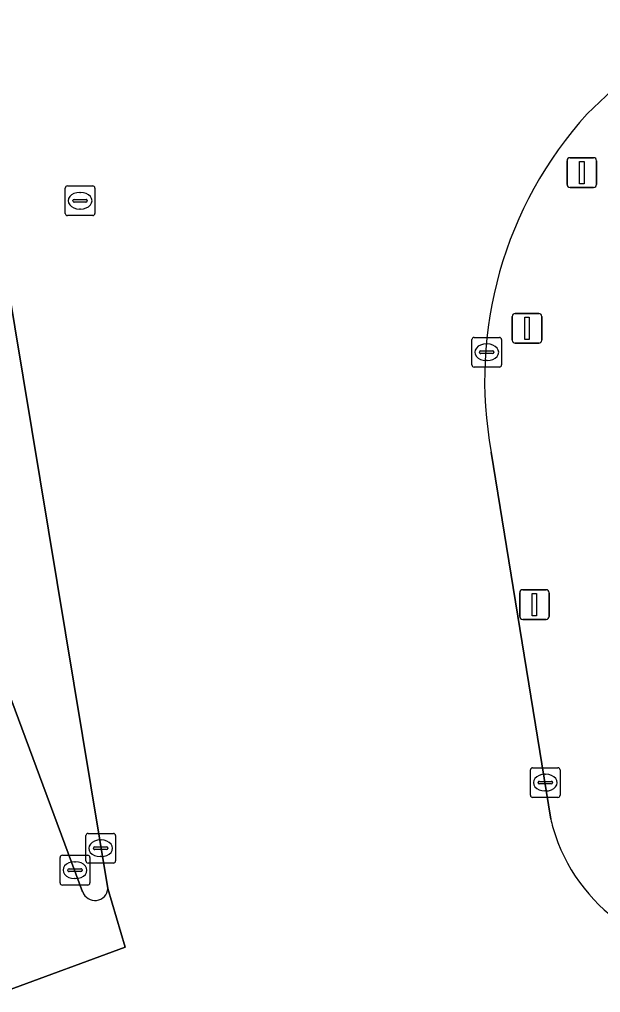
# Model space of a CAD drawing. Extents: x 160806 to 161707, y 383696 to 384148.
# Drawn here: x 161236.82 to 161256.35, y 383877.62 to 383910.33 of the extents above; entities that cross this region are included whole.
import ezdxf

# ---------------------------------------------------------------- set-up
doc = ezdxf.new("R2010")
doc.units = 0
for name, color, linetype in [('IMGEO_Berm_groen', 7, 'Continuous'), ('IMGEO_Kolk', 7, 'Continuous'), ('IMGEO_Lichtmast', 7, 'Continuous'), ('IMGEO_OVBaan_gesloten', 7, 'Continuous'), ('IMGEO_Rijbaan_lokaal_gesloten', 7, 'Continuous'), ('IMGEO_Rioolput', 7, 'Continuous'), ('IMGEO_Verkeerseiland_open', 7, 'Continuous'), ('IMGEO_Verkeersregelinstallatiepaal', 7, 'Continuous')]:
    doc.layers.add(name, color=color, linetype=linetype)

msp = doc.modelspace()

# ---------------------------------------------------------------- linework, layer by layer
at = {"layer": 'IMGEO_Berm_groen'}
for points in [[(161256.751, 383907.966), (161255.9, 383907.156)], [(161252.679, 383895.791), (161254.678, 383883.445)]]:
    msp.add_lwpolyline(points, dxfattribs=at)
for centre, radius, start, end in [((161265.787, 383898.215), 13.331, 137.8769, 190.4762), ((161260.505, 383884.815), 5.986, 193.2281, 198.6348), ((161260.414, 383884.782), 5.889, 198.6123, 276.6563)]:
    msp.add_arc(centre, radius, start, end, dxfattribs=at)
at = {"layer": 'IMGEO_Kolk'}
for p, q in [((161252.026, 383898.719), (161252.026, 383899.571)), ((161252.101, 383899.645), (161252.953, 383899.645)), ((161252.514, 383899.425), (161252.539, 383899.425)), ((161253.027, 383899.571), (161253.027, 383898.719)), ((161252.285, 383899.139), (161252.285, 383899.151)), ((161252.723, 383899.102), (161252.325, 383899.102)), ((161252.328, 383899.188), (161252.726, 383899.188)), ((161252.769, 383899.151), (161252.769, 383899.139)), ((161252.537, 383898.865), (161252.512, 383898.865)), ((161252.953, 383898.645), (161252.101, 383898.645)), ((161253.994, 383884.249), (161253.994, 383885.101)), ((161254.069, 383885.175), (161254.921, 383885.175)), ((161254.995, 383885.101), (161254.995, 383884.249)), ((161254.253, 383884.669), (161254.253, 383884.681)), ((161254.296, 383884.718), (161254.694, 383884.718)), ((161254.482, 383884.955), (161254.507, 383884.955)), ((161254.737, 383884.681), (161254.737, 383884.669)), ((161254.691, 383884.632), (161254.293, 383884.632)), ((161254.505, 383884.395), (161254.48, 383884.395)), ((161254.921, 383884.175), (161254.069, 383884.175)), ((161239.05, 383882.042), (161239.05, 383882.894)), ((161239.125, 383882.968), (161239.977, 383882.968)), ((161239.538, 383882.748), (161239.563, 383882.748)), ((161240.051, 383882.894), (161240.051, 383882.042)), ((161239.309, 383882.462), (161239.309, 383882.474)), ((161239.747, 383882.425), (161239.349, 383882.425)), ((161239.352, 383882.511), (161239.75, 383882.511)), ((161239.793, 383882.474), (161239.793, 383882.462)), ((161238.186, 383881.306), (161238.186, 383882.158)), ((161238.261, 383882.232), (161239.113, 383882.232)), ((161239.187, 383882.158), (161239.187, 383881.306)), ((161239.561, 383882.188), (161239.536, 383882.188)), ((161238.445, 383881.726), (161238.445, 383881.738)), ((161238.488, 383881.775), (161238.886, 383881.775)), ((161238.674, 383882.012), (161238.699, 383882.012)), ((161238.929, 383881.738), (161238.929, 383881.726)), ((161239.977, 383881.968), (161239.125, 383881.968)), ((161238.883, 383881.689), (161238.485, 383881.689)), ((161238.697, 383881.452), (161238.672, 383881.452)), ((161239.113, 383881.232), (161238.261, 383881.232))]:
    msp.add_line(p, q, dxfattribs=at)
for points in [[(161252.026, 383898.719), (161252.026, 383899.571)], [(161252.101, 383899.645), (161252.953, 383899.645)], [(161253.027, 383899.571), (161253.027, 383898.719)], [(161252.953, 383898.645), (161252.101, 383898.645)], [(161253.994, 383884.249), (161253.994, 383885.101)], [(161254.069, 383885.175), (161254.921, 383885.175)], [(161254.995, 383885.101), (161254.995, 383884.249)], [(161254.921, 383884.175), (161254.069, 383884.175)], [(161239.05, 383882.042), (161239.05, 383882.894)], [(161239.125, 383882.968), (161239.977, 383882.968)], [(161240.051, 383882.894), (161240.051, 383882.042)], [(161238.186, 383881.306), (161238.186, 383882.158)], [(161238.261, 383882.232), (161239.113, 383882.232)], [(161239.187, 383882.158), (161239.187, 383881.306)], [(161239.977, 383881.968), (161239.125, 383881.968)], [(161239.113, 383881.232), (161238.261, 383881.232)]]:
    msp.add_lwpolyline(points, dxfattribs=at)
for centre, radius, start, end in [((161252.103, 383899.569), 0.0765, 91.552, 178.448), ((161252.103, 383899.569), 0.0765, 91.552, 178.448), ((161252.951, 383899.569), 0.0765, 1.552, 88.448), ((161252.951, 383899.569), 0.0765, 1.552, 88.448), ((161252.325, 383899.148), 0.0403, 85.8775, 175.7526), ((161252.322, 383899.138), 0.0366, 178.938, 274.7102), ((161252.726, 383899.145), 0.043, 264.8664, 352.4533), ((161252.73, 383899.15), 0.0386, 1.7309, 96.639), ((161252.103, 383898.721), 0.0765, 181.552, 268.448), ((161252.103, 383898.721), 0.0765, 181.552, 268.448), ((161252.951, 383898.721), 0.0765, 271.552, 358.448), ((161252.951, 383898.721), 0.0765, 271.552, 358.448), ((161254.071, 383885.099), 0.0765, 91.552, 178.448), ((161254.071, 383885.099), 0.0765, 91.552, 178.448), ((161254.919, 383885.099), 0.0765, 1.552, 88.448), ((161254.919, 383885.099), 0.0765, 1.552, 88.448), ((161254.293, 383884.678), 0.0403, 85.8775, 175.7526), ((161254.29, 383884.668), 0.0366, 178.938, 274.7102), ((161254.694, 383884.675), 0.043, 264.8664, 352.4533), ((161254.698, 383884.68), 0.0386, 1.7309, 96.639), ((161254.071, 383884.251), 0.0765, 181.552, 268.448), ((161254.071, 383884.251), 0.0765, 181.552, 268.448), ((161254.919, 383884.251), 0.0765, 271.552, 358.448), ((161254.919, 383884.251), 0.0765, 271.552, 358.448), ((161239.127, 383882.892), 0.0765, 91.552, 178.448), ((161239.127, 383882.892), 0.0765, 91.552, 178.448), ((161239.975, 383882.892), 0.0765, 1.552, 88.448), ((161239.975, 383882.892), 0.0765, 1.552, 88.448), ((161239.349, 383882.471), 0.0403, 85.8775, 175.7526), ((161239.346, 383882.461), 0.0366, 178.938, 274.7102), ((161239.75, 383882.468), 0.043, 264.8664, 352.4533), ((161239.754, 383882.473), 0.0386, 1.7309, 96.639), ((161238.263, 383882.156), 0.0765, 91.552, 178.448), ((161238.263, 383882.156), 0.0765, 91.552, 178.448), ((161239.127, 383882.044), 0.0765, 181.552, 268.448), ((161239.127, 383882.044), 0.0765, 181.552, 268.448), ((161239.111, 383882.156), 0.0765, 1.552, 88.448), ((161239.111, 383882.156), 0.0765, 1.552, 88.448), ((161239.975, 383882.044), 0.0765, 271.552, 358.448), ((161239.975, 383882.044), 0.0765, 271.552, 358.448), ((161238.485, 383881.735), 0.0403, 85.8775, 175.7526), ((161238.482, 383881.725), 0.0366, 178.938, 274.7102), ((161238.886, 383881.732), 0.043, 264.8664, 352.4533), ((161238.89, 383881.737), 0.0386, 1.7309, 96.639), ((161238.263, 383881.308), 0.0765, 181.552, 268.448), ((161238.263, 383881.308), 0.0765, 181.552, 268.448), ((161239.111, 383881.308), 0.0765, 271.552, 358.448), ((161239.111, 383881.308), 0.0765, 271.552, 358.448)]:
    msp.add_arc(centre, radius, start, end, dxfattribs=at)
for centre, major_axis, ratio, start_param, end_param in [((161252.513, 383899.145), (-0.387, 0.002), 0.722429, 4.712389, 7.853982), ((161252.538, 383899.145), (-0.39, 0.002), 0.717154, 1.570796, 4.712389), ((161254.481, 383884.675), (-0.387, 0.002), 0.722429, 4.712389, 7.853982), ((161254.506, 383884.675), (-0.39, 0.002), 0.717154, 1.570796, 4.712389), ((161239.537, 383882.468), (-0.387, 0.002), 0.722429, 4.712389, 7.853982), ((161239.562, 383882.468), (-0.39, 0.002), 0.717154, 1.570796, 4.712389), ((161238.673, 383881.732), (-0.387, 0.002), 0.722429, 4.712389, 7.853982), ((161238.698, 383881.732), (-0.39, 0.002), 0.717154, 1.570796, 4.712389)]:
    msp.add_ellipse(centre, major_axis=major_axis, ratio=ratio, start_param=start_param, end_param=end_param, dxfattribs=at)
at = {"layer": 'IMGEO_Lichtmast'}
for p, q in [((161253.635, 383890.261), (161253.635, 383891.061)), ((161253.635, 383891.061), (161253.635, 383890.261)), ((161253.735, 383891.161), (161254.525, 383891.161)), ((161254.525, 383891.161), (161253.735, 383891.161)), ((161254.625, 383891.061), (161254.625, 383890.261)), ((161254.625, 383890.261), (161254.625, 383891.061)), ((161254.525, 383890.161), (161253.735, 383890.161)), ((161253.735, 383890.161), (161254.525, 383890.161))]:
    msp.add_line(p, q, dxfattribs=at)
msp.add_lwpolyline([(161254.055, 383891.036), (161254.205, 383891.036), (161254.205, 383890.286), (161254.055, 383890.286), (161254.055, 383891.036)], dxfattribs=at)
for centre, start, end in [((161253.735, 383891.061), 90, 180), ((161253.735, 383891.061), 90, 180), ((161254.525, 383891.061), 0, 90), ((161254.525, 383891.061), 360, 90), ((161253.735, 383890.261), 180, 270), ((161253.735, 383890.261), 180, 270), ((161254.525, 383890.261), 270, 0), ((161254.525, 383890.261), 270, 0)]:
    msp.add_arc(centre, 0.1, start, end, dxfattribs=at)
at = {"layer": 'IMGEO_OVBaan_gesloten'}
for points in [[(161227.592, 383901.23), (161236.416, 383877.682), (161240.378, 383879.139), (161239.789, 383881.12)], [(161238.944, 383881.007), (161231.622, 383900.714)]]:
    msp.add_lwpolyline(points, dxfattribs=at)
msp.add_arc((161239.356, 383881.145), 0.434, 198.5839, 356.6498, dxfattribs=at)
at = {"layer": 'IMGEO_Rijbaan_lokaal_gesloten'}
for points in [[(161255.9, 383907.156), (161256.751, 383907.966), (161259.24, 383910.334)], [(161236.084, 383903.455), (161239.789, 383881.12)], [(161254.678, 383883.445), (161252.679, 383895.791)], [(161239.789, 383881.12), (161240.378, 383879.139), (161236.416, 383877.682), (161236.729, 383876.845)]]:
    msp.add_lwpolyline(points, dxfattribs=at)
for centre, radius, start, end in [((161265.787, 383898.215), 13.331, 137.8769, 190.4762), ((161260.505, 383884.815), 5.986, 193.2281, 198.6348), ((161260.414, 383884.782), 5.889, 198.6123, 276.6563)]:
    msp.add_arc(centre, radius, start, end, dxfattribs=at)
at = {"layer": 'IMGEO_Rioolput'}
for p, q in [((161238.357, 383903.813), (161238.357, 383904.665)), ((161238.432, 383904.739), (161239.284, 383904.739)), ((161239.358, 383904.665), (161239.358, 383903.813)), ((161238.659, 383904.282), (161239.057, 383904.282)), ((161238.845, 383904.519), (161238.87, 383904.519)), ((161238.616, 383904.233), (161238.616, 383904.245)), ((161239.054, 383904.196), (161238.656, 383904.196)), ((161238.868, 383903.959), (161238.843, 383903.959)), ((161239.1, 383904.245), (161239.1, 383904.233)), ((161239.284, 383903.739), (161238.432, 383903.739))]:
    msp.add_line(p, q, dxfattribs=at)
for points in [[(161238.357, 383903.813), (161238.357, 383904.665)], [(161238.432, 383904.739), (161239.284, 383904.739)], [(161239.358, 383904.665), (161239.358, 383903.813)], [(161239.284, 383903.739), (161238.432, 383903.739)]]:
    msp.add_lwpolyline(points, dxfattribs=at)
for centre, radius, start, end in [((161238.434, 383904.663), 0.0765, 91.552, 178.448), ((161238.434, 383904.663), 0.0765, 91.552, 178.448), ((161239.282, 383904.663), 0.0765, 1.552, 88.448), ((161239.282, 383904.663), 0.0765, 1.552, 88.448), ((161238.656, 383904.242), 0.0403, 85.8775, 175.7526), ((161239.061, 383904.244), 0.0386, 1.7309, 96.639), ((161238.653, 383904.232), 0.0366, 178.938, 274.7102), ((161239.057, 383904.239), 0.043, 264.8664, 352.4533), ((161238.434, 383903.815), 0.0765, 181.552, 268.448), ((161238.434, 383903.815), 0.0765, 181.552, 268.448), ((161239.282, 383903.815), 0.0765, 271.552, 358.448), ((161239.282, 383903.815), 0.0765, 271.552, 358.448)]:
    msp.add_arc(centre, radius, start, end, dxfattribs=at)
for centre, major_axis, ratio, start_param, end_param in [((161238.844, 383904.239), (-0.387, 0.002), 0.722429, 4.712389, 7.853982), ((161238.869, 383904.239), (-0.39, 0.002), 0.717154, 1.570796, 4.712389)]:
    msp.add_ellipse(centre, major_axis=major_axis, ratio=ratio, start_param=start_param, end_param=end_param, dxfattribs=at)
at = {"layer": 'IMGEO_Verkeerseiland_open'}
for points in [[(161239.789, 383881.12), (161236.084, 383903.455)], [(161231.124, 383902.123), (161231.622, 383900.714), (161238.944, 383881.007)]]:
    msp.add_lwpolyline(points, dxfattribs=at)
msp.add_arc((161239.356, 383881.145), 0.434, 198.5839, 356.6498, dxfattribs=at)
at = {"layer": 'IMGEO_Verkeersregelinstallatiepaal'}
for p, q in [((161255.228, 383904.786), (161255.228, 383905.586)), ((161255.228, 383905.586), (161255.228, 383904.786)), ((161255.328, 383905.686), (161256.118, 383905.686)), ((161256.118, 383905.686), (161255.328, 383905.686)), ((161256.218, 383905.586), (161256.218, 383904.786)), ((161256.218, 383904.786), (161256.218, 383905.586)), ((161256.118, 383904.686), (161255.328, 383904.686)), ((161255.328, 383904.686), (161256.118, 383904.686)), ((161253.387, 383899.55), (161253.387, 383900.35)), ((161253.387, 383900.35), (161253.387, 383899.55)), ((161253.487, 383900.45), (161254.277, 383900.45)), ((161254.277, 383900.45), (161253.487, 383900.45)), ((161254.377, 383900.35), (161254.377, 383899.55)), ((161254.377, 383899.55), (161254.377, 383900.35)), ((161254.277, 383899.45), (161253.487, 383899.45)), ((161253.487, 383899.45), (161254.277, 383899.45))]:
    msp.add_line(p, q, dxfattribs=at)
for points in [[(161255.648, 383905.561), (161255.798, 383905.561), (161255.798, 383904.811), (161255.648, 383904.811), (161255.648, 383905.561)], [(161253.807, 383900.325), (161253.957, 383900.325), (161253.957, 383899.575), (161253.807, 383899.575), (161253.807, 383900.325)]]:
    msp.add_lwpolyline(points, dxfattribs=at)
for centre, start, end in [((161255.328, 383905.586), 90, 180), ((161255.328, 383905.586), 90, 180), ((161256.118, 383905.586), 0, 90), ((161256.118, 383905.586), 360, 90), ((161255.328, 383904.786), 180, 270), ((161255.328, 383904.786), 180, 270), ((161256.118, 383904.786), 270, 0), ((161256.118, 383904.786), 270, 0), ((161253.487, 383900.35), 90, 180), ((161253.487, 383900.35), 90, 180), ((161254.277, 383900.35), 0, 90), ((161254.277, 383900.35), 360, 90), ((161253.487, 383899.55), 180, 270), ((161253.487, 383899.55), 180, 270), ((161254.277, 383899.55), 270, 0), ((161254.277, 383899.55), 270, 0)]:
    msp.add_arc(centre, 0.1, start, end, dxfattribs=at)

doc.saveas('drawing.dxf')
